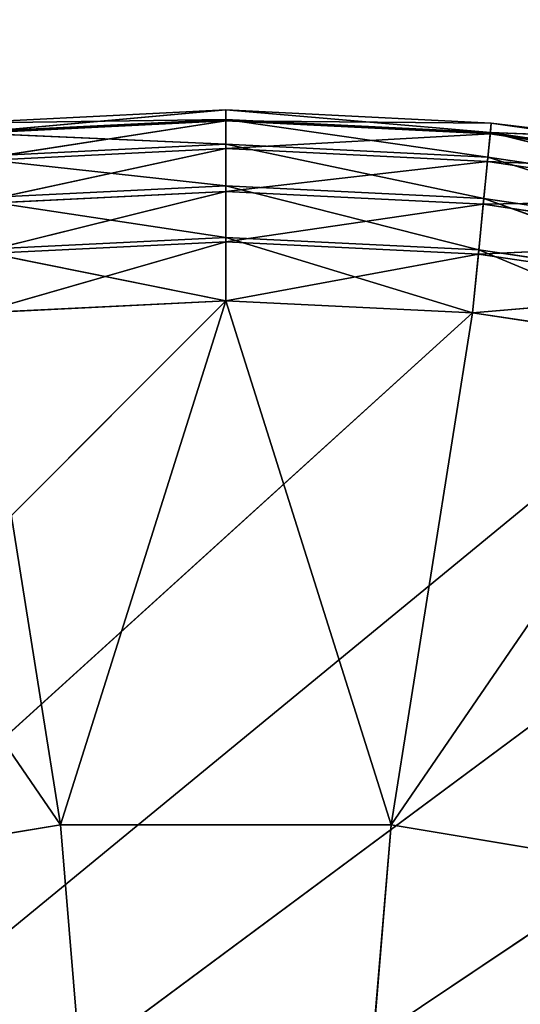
# Model space of a CAD drawing. Extents: x -629 to 424, y -11 to 55.
# Tile 292 of 656: x -255.06 to -253.75, y 32.26 to 34.84. Entities that reach past the tile are written whole.
import ezdxf

# ---------------------------------------------------------------- set-up
doc = ezdxf.new("R2010")
doc.units = 0
doc.header["$LTSCALE"] = 25.4
doc.layers.get('0').update_dxf_attribs({"color": 13, "linetype": 'CONTINUOUS'})

# ---------------------------------------------------------------- blocks, each defined once
blk = doc.blocks.new('IMBRIA-IV-9191-9192_STL_2')
at = {"color": 250}
for p, q in [((388.3397, 106.0524, 45.4967), (381.7347, 106.0524, 38.8917)), ((388.3397, 106.0524, 45.4967), (381.7347, 106.0524, 38.8917)), ((388.9871, 106.0524, 45.4649), (381.7347, 106.0524, 38.8917)), ((388.9871, 106.0524, 45.4649), (381.7347, 106.0524, 38.8917)), ((389.6282, 106.0524, 45.3698), (381.7347, 106.0524, 38.8917)), ((390.257, 106.0524, 45.2123), (381.7347, 106.0524, 38.8917)), ((389.6282, 106.0524, 45.3698), (381.7347, 106.0524, 38.8917)), ((390.257, 106.0524, 45.2123), (381.7347, 106.0524, 38.8917)), ((390.8673, 106.0524, 44.9939), (381.7347, 106.0524, 38.8917)), ((390.8673, 106.0524, 44.9939), (381.7347, 106.0524, 38.8917)), ((387.676, 106.024, 45.6303), (388.3397, 106.0524, 45.4967)), ((387.676, 106.024, 45.6303), (388.3397, 106.0524, 45.4967)), ((387.6923, 106.0524, 45.4649), (388.3397, 106.0524, 45.4967)), ((387.6923, 106.0524, 45.4649), (388.3397, 106.0524, 45.4967)), ((388.3397, 106.0524, 45.4967), (388.9871, 106.0524, 45.4649)), ((388.3397, 106.024, 45.6629), (388.3397, 106.0524, 45.4967)), ((388.3397, 106.0524, 45.4967), (388.9871, 106.0524, 45.4649)), ((388.3397, 106.024, 45.6629), (388.3397, 106.0524, 45.4967)), ((388.3397, 106.024, 45.6629), (388.9871, 106.0524, 45.4649)), ((388.3397, 106.024, 45.6629), (388.9871, 106.0524, 45.4649)), ((388.9871, 106.0524, 45.4649), (389.6282, 106.0524, 45.3698)), ((389.0034, 106.024, 45.6303), (388.9871, 106.0524, 45.4649)), ((388.9871, 106.0524, 45.4649), (389.6282, 106.0524, 45.3698)), ((389.0034, 106.024, 45.6303), (388.9871, 106.0524, 45.4649)), ((389.6282, 106.0524, 45.3698), (389.0034, 106.024, 45.6303)), ((389.6282, 106.0524, 45.3698), (389.0034, 106.024, 45.6303)), ((387.6627, 105.9513, 45.765), (388.3397, 106.024, 45.6629)), ((387.6627, 105.9513, 45.765), (388.3397, 106.024, 45.6629)), ((387.676, 106.024, 45.6303), (388.3397, 106.024, 45.6629)), ((387.676, 106.024, 45.6303), (388.3397, 106.024, 45.6629)), ((388.3397, 105.9513, 45.7983), (388.3397, 106.024, 45.6629)), ((388.3397, 106.024, 45.6629), (389.0034, 106.024, 45.6303)), ((388.3397, 106.024, 45.6629), (389.0034, 106.024, 45.6303)), ((388.3397, 105.9513, 45.7983), (388.3397, 106.024, 45.6629)), ((388.3397, 105.9513, 45.7983), (389.0034, 106.024, 45.6303)), ((388.3397, 105.9513, 45.7983), (389.0034, 106.024, 45.6303)), ((389.0166, 105.9513, 45.765), (389.0034, 106.024, 45.6303)), ((389.6607, 106.024, 45.5328), (389.0034, 106.024, 45.6303)), ((389.0166, 105.9513, 45.765), (389.0034, 106.024, 45.6303)), ((389.6607, 106.024, 45.5328), (389.0034, 106.024, 45.6303)), ((389.6607, 106.024, 45.5328), (389.0166, 105.9513, 45.765)), ((389.6607, 106.024, 45.5328), (389.0166, 105.9513, 45.765)), ((387.6521, 105.8386, 45.8729), (388.3397, 105.9513, 45.7983)), ((387.6521, 105.8386, 45.8729), (388.3397, 105.9513, 45.7983)), ((387.6627, 105.9513, 45.765), (388.3397, 105.9513, 45.7983)), ((387.6627, 105.9513, 45.765), (388.3397, 105.9513, 45.7983)), ((388.3397, 105.8386, 45.9067), (388.3397, 105.9513, 45.7983)), ((388.3397, 105.9513, 45.7983), (389.0166, 105.9513, 45.765)), ((388.3397, 105.9513, 45.7983), (389.0166, 105.9513, 45.765)), ((388.3397, 105.8386, 45.9067), (388.3397, 105.9513, 45.7983)), ((388.3397, 105.8386, 45.9067), (389.0166, 105.9513, 45.765)), ((388.3397, 105.8386, 45.9067), (389.0166, 105.9513, 45.765)), ((389.0273, 105.8386, 45.8729), (389.0166, 105.9513, 45.765)), ((389.6871, 105.9513, 45.6656), (389.0166, 105.9513, 45.765)), ((389.0273, 105.8386, 45.8729), (389.0166, 105.9513, 45.765)), ((389.6871, 105.9513, 45.6656), (389.0166, 105.9513, 45.765)), ((389.6871, 105.9513, 45.6656), (389.0273, 105.8386, 45.8729)), ((389.6871, 105.9513, 45.6656), (389.0273, 105.8386, 45.8729)), ((387.6457, 105.7073, 45.938), (388.3397, 105.8386, 45.9067)), ((387.6457, 105.7073, 45.938), (388.3397, 105.8386, 45.9067)), ((387.6521, 105.8386, 45.8729), (388.3397, 105.8386, 45.9067)), ((387.6521, 105.8386, 45.8729), (388.3397, 105.8386, 45.9067)), ((388.3397, 105.7073, 45.9721), (388.3397, 105.8386, 45.9067)), ((388.3397, 105.8386, 45.9067), (389.0273, 105.8386, 45.8729)), ((388.3397, 105.8386, 45.9067), (389.0273, 105.8386, 45.8729)), ((388.3397, 105.7073, 45.9721), (388.3397, 105.8386, 45.9067)), ((388.3397, 105.7073, 45.9721), (389.0273, 105.8386, 45.8729)), ((388.3397, 105.7073, 45.9721), (389.0273, 105.8386, 45.8729)), ((389.0337, 105.7073, 45.938), (389.0273, 105.8386, 45.8729)), ((389.7082, 105.8386, 45.7719), (389.0273, 105.8386, 45.8729)), ((389.0337, 105.7073, 45.938), (389.0273, 105.8386, 45.8729)), ((389.7082, 105.8386, 45.7719), (389.0273, 105.8386, 45.8729)), ((389.7082, 105.8386, 45.7719), (389.0337, 105.7073, 45.938)), ((389.7082, 105.8386, 45.7719), (389.0337, 105.7073, 45.938)), ((387.6432, 105.5524, 45.9625), (388.3397, 105.7073, 45.9721)), ((387.6432, 105.5524, 45.9625), (388.3397, 105.7073, 45.9721)), ((387.6457, 105.7073, 45.938), (388.3397, 105.7073, 45.9721)), ((387.6457, 105.7073, 45.938), (388.3397, 105.7073, 45.9721)), ((388.3397, 105.7073, 45.9721), (389.0337, 105.7073, 45.938)), ((388.3397, 105.5524, 45.9967), (388.3397, 105.7073, 45.9721)), ((388.3397, 105.5524, 45.9967), (388.3397, 105.7073, 45.9721)), ((388.3397, 105.5524, 45.9967), (389.0337, 105.7073, 45.938)), ((388.3397, 105.7073, 45.9721), (389.0337, 105.7073, 45.938)), ((388.3397, 105.5524, 45.9967), (389.0337, 105.7073, 45.938)), ((389.0361, 105.5524, 45.9625), (389.0337, 105.7073, 45.938)), ((389.0361, 105.5524, 45.9625), (389.0337, 105.7073, 45.938)), ((389.3508, 105.5524, 45.9244), (389.0337, 105.7073, 45.938)), ((389.721, 105.7073, 45.8361), (389.0337, 105.7073, 45.938)), ((389.3508, 105.5524, 45.9244), (389.0337, 105.7073, 45.938)), ((389.721, 105.7073, 45.8361), (389.0337, 105.7073, 45.938)), ((387.6432, 105.5524, 45.9625), (388.3397, 105.5524, 45.9967)), ((387.6432, 92.0524, 45.9625), (388.3397, 105.5524, 45.9967)), ((387.6432, 105.5524, 45.9625), (388.3397, 105.5524, 45.9967)), ((387.6432, 92.0524, 45.9625), (388.3397, 105.5524, 45.9967)), ((388.3397, 105.5524, 45.9967), (389.0361, 105.5524, 45.9625)), ((388.3397, 92.0524, 45.9967), (388.3397, 105.5524, 45.9967)), ((388.3397, 92.0524, 45.9967), (388.3397, 105.5524, 45.9967)), ((388.3397, 92.0524, 45.9967), (389.0361, 105.5524, 45.9625)), ((388.3397, 105.5524, 45.9967), (389.0361, 105.5524, 45.9625)), ((388.3397, 92.0524, 45.9967), (389.0361, 105.5524, 45.9625)), ((389.0361, 105.5524, 45.9625), (389.3508, 105.5524, 45.9244)), ((389.0361, 105.5524, 45.9625), (389.0361, 92.0524, 45.9625)), ((389.0361, 92.0524, 45.9625), (389.3508, 105.5524, 45.9244)), ((389.0361, 105.5524, 45.9625), (389.3508, 105.5524, 45.9244)), ((389.0361, 92.0524, 45.9625), (389.3508, 105.5524, 45.9244)), ((389.0361, 105.5524, 45.9625), (389.0361, 92.0524, 45.9625)), ((387.9061, 104.7524, 44.1238), (387.0509, 104.7524, 43.9811)), ((387.9061, 91.5524, 44.1238), (387.0509, 104.7524, 43.9811)), ((387.9061, 104.7524, 44.1238), (387.0509, 104.7524, 43.9811)), ((387.9061, 91.5524, 44.1238), (387.0509, 104.7524, 43.9811)), ((388.7732, 104.7524, 44.1238), (387.9061, 104.7524, 44.1238)), ((387.9061, 104.7524, 44.1238), (388.3397, 104.7524, 38.8917)), ((387.9061, 104.7524, 44.1238), (388.3397, 104.7524, 38.8917)), ((388.7732, 91.5524, 44.1238), (387.9061, 104.7524, 44.1238)), ((388.7732, 104.7524, 44.1238), (387.9061, 104.7524, 44.1238)), ((388.7732, 91.5524, 44.1238), (387.9061, 104.7524, 44.1238)), ((387.9061, 91.5524, 44.1238), (387.9061, 104.7524, 44.1238)), ((387.9061, 91.5524, 44.1238), (387.9061, 104.7524, 44.1238)), ((388.3397, 104.7524, 38.8917), (388.7732, 104.7524, 44.1238)), ((388.3397, 104.7524, 38.8917), (388.7732, 104.7524, 44.1238)), ((389.6285, 104.7524, 43.9811), (388.7732, 104.7524, 44.1238)), ((389.6285, 91.5524, 43.9811), (388.7732, 104.7524, 44.1238)), ((389.6285, 104.7524, 43.9811), (388.7732, 104.7524, 44.1238)), ((389.6285, 91.5524, 43.9811), (388.7732, 104.7524, 44.1238)), ((388.7732, 91.5524, 44.1238), (388.7732, 104.7524, 44.1238)), ((388.7732, 91.5524, 44.1238), (388.7732, 104.7524, 44.1238)), ((387.6432, 92.0524, 45.9625), (388.3397, 92.0524, 45.9967)), ((387.6432, 92.0524, 45.9625), (388.3397, 92.0524, 45.9967)), ((388.3397, 92.0524, 45.9967), (387.6461, 91.8862, 45.9342)), ((388.3397, 92.0524, 45.9967), (387.6461, 91.8862, 45.9342)), ((388.3397, 92.0524, 45.9967), (389.0361, 92.0524, 45.9625)), ((389.0361, 92.0524, 45.9625), (388.3397, 91.8862, 45.9683)), ((389.0361, 92.0524, 45.9625), (388.3397, 91.8862, 45.9683)), ((388.3397, 92.0524, 45.9967), (389.0361, 92.0524, 45.9625)), ((388.3397, 92.0524, 45.9967), (388.3397, 91.8862, 45.9683)), ((388.3397, 92.0524, 45.9967), (388.3397, 91.8862, 45.9683)), ((389.7258, 92.0524, 45.8602), (389.0333, 91.8862, 45.9342)), ((389.7258, 92.0524, 45.8602), (389.0333, 91.8862, 45.9342)), ((389.0361, 92.0524, 45.9625), (389.0333, 91.8862, 45.9342)), ((389.0361, 92.0524, 45.9625), (389.0333, 91.8862, 45.9342)), ((389.0361, 92.0524, 45.9625), (389.3508, 92.0524, 45.9244)), ((389.0361, 92.0524, 45.9625), (389.7258, 92.0524, 45.8602)), ((387.6461, 91.8862, 45.9342), (388.3397, 91.8862, 45.9683)), ((387.6461, 91.8862, 45.9342), (388.3397, 91.8862, 45.9683)), ((388.3397, 91.8862, 45.9683), (387.6532, 91.7509, 45.8618)), ((388.3397, 91.8862, 45.9683), (387.6532, 91.7509, 45.8618)), ((388.3397, 91.8862, 45.9683), (389.0333, 91.8862, 45.9342)), ((389.0333, 91.8862, 45.9342), (388.3397, 91.7509, 45.8955)), ((389.0333, 91.8862, 45.9342), (388.3397, 91.7509, 45.8955)), ((388.3397, 91.8862, 45.9683), (389.0333, 91.8862, 45.9342)), ((388.3397, 91.8862, 45.9683), (388.3397, 91.7509, 45.8955)), ((388.3397, 91.8862, 45.9683), (388.3397, 91.7509, 45.8955)), ((389.7202, 91.8862, 45.8323), (389.0262, 91.7509, 45.8618)), ((389.7202, 91.8862, 45.8323), (389.0262, 91.7509, 45.8618)), ((389.0333, 91.8862, 45.9342), (389.0262, 91.7509, 45.8618)), ((389.0333, 91.8862, 45.9342), (389.0262, 91.7509, 45.8618)), ((389.0333, 91.8862, 45.9342), (389.7202, 91.8862, 45.8323)), ((389.0333, 91.8862, 45.9342), (389.7202, 91.8862, 45.8323)), ((387.6532, 91.7509, 45.8618), (388.3397, 91.7509, 45.8955)), ((387.6532, 91.7509, 45.8618), (388.3397, 91.7509, 45.8955)), ((388.3397, 91.7509, 45.8955), (387.6642, 91.6424, 45.7497)), ((388.3397, 91.7509, 45.8955), (387.6642, 91.6424, 45.7497)), ((388.3397, 91.7509, 45.8955), (389.0262, 91.7509, 45.8618)), ((389.0262, 91.7509, 45.8618), (388.3397, 91.6424, 45.7829)), ((389.0262, 91.7509, 45.8618), (388.3397, 91.6424, 45.7829)), ((388.3397, 91.7509, 45.8955), (389.0262, 91.7509, 45.8618)), ((388.3397, 91.7509, 45.8955), (388.3397, 91.6424, 45.7829)), ((388.3397, 91.7509, 45.8955), (388.3397, 91.6424, 45.7829)), ((389.7061, 91.7509, 45.761), (389.0151, 91.6424, 45.7497)), ((389.7061, 91.7509, 45.761), (389.0151, 91.6424, 45.7497)), ((389.0262, 91.7509, 45.8618), (389.0151, 91.6424, 45.7497)), ((389.0262, 91.7509, 45.8618), (389.0151, 91.6424, 45.7497)), ((389.0262, 91.7509, 45.8618), (389.7061, 91.7509, 45.761)), ((389.0262, 91.7509, 45.8618), (389.7061, 91.7509, 45.761)), ((387.6642, 91.6424, 45.7497), (388.3397, 91.6424, 45.7829)), ((387.6642, 91.6424, 45.7497), (388.3397, 91.6424, 45.7829)), ((388.3397, 91.6424, 45.7829), (387.6771, 91.577, 45.619)), ((388.3397, 91.6424, 45.7829), (387.6771, 91.577, 45.619)), ((388.3397, 91.6424, 45.7829), (389.0151, 91.6424, 45.7497)), ((389.0151, 91.6424, 45.7497), (388.3397, 91.577, 45.6516)), ((389.0151, 91.6424, 45.7497), (388.3397, 91.577, 45.6516)), ((388.3397, 91.6424, 45.7829), (389.0151, 91.6424, 45.7497)), ((388.3397, 91.6424, 45.7829), (388.3397, 91.577, 45.6516)), ((388.3397, 91.6424, 45.7829), (388.3397, 91.577, 45.6516)), ((389.6841, 91.6424, 45.6505), (389.0023, 91.577, 45.619)), ((389.6841, 91.6424, 45.6505), (389.0023, 91.577, 45.619)), ((389.0151, 91.6424, 45.7497), (389.0023, 91.577, 45.619)), ((389.0151, 91.6424, 45.7497), (389.0023, 91.577, 45.619)), ((389.0151, 91.6424, 45.7497), (389.6841, 91.6424, 45.6505)), ((389.0151, 91.6424, 45.7497), (389.6841, 91.6424, 45.6505)), ((387.6771, 91.577, 45.619), (388.3397, 91.577, 45.6516)), ((387.6771, 91.577, 45.619), (388.3397, 91.577, 45.6516)), ((388.3397, 91.577, 45.6516), (387.6923, 91.5524, 45.4649)), ((388.3397, 91.577, 45.6516), (387.6923, 91.5524, 45.4649)), ((388.3397, 91.577, 45.6516), (389.0023, 91.577, 45.619)), ((389.0023, 91.577, 45.619), (388.3397, 91.5524, 45.4967)), ((389.0023, 91.577, 45.619), (388.3397, 91.5524, 45.4967)), ((388.3397, 91.577, 45.6516), (389.0023, 91.577, 45.619)), ((388.3397, 91.577, 45.6516), (388.3397, 91.5524, 45.4967)), ((388.3397, 91.577, 45.6516), (388.3397, 91.5524, 45.4967)), ((389.6584, 91.577, 45.5217), (388.9871, 91.5524, 45.4649)), ((389.6584, 91.577, 45.5217), (388.9871, 91.5524, 45.4649)), ((389.0023, 91.577, 45.619), (388.9871, 91.5524, 45.4649)), ((389.0023, 91.577, 45.619), (388.9871, 91.5524, 45.4649)), ((389.0023, 91.577, 45.619), (389.6584, 91.577, 45.5217)), ((389.0023, 91.577, 45.619), (389.6584, 91.577, 45.5217)), ((387.0509, 91.5524, 43.9811), (387.9061, 91.5524, 44.1238)), ((387.0509, 91.5524, 43.9811), (387.9061, 91.5524, 44.1238)), ((387.9061, 91.5524, 44.1238), (387.0511, 91.5524, 45.3698)), ((387.9061, 91.5524, 44.1238), (387.0511, 91.5524, 45.3698)), ((387.6923, 91.5524, 45.4649), (388.3397, 91.5524, 45.4967)), ((387.6923, 91.5524, 45.4649), (388.3397, 91.5524, 45.4967)), ((387.6923, 91.5524, 45.4649), (387.9061, 91.5524, 44.1238)), ((387.6923, 91.5524, 45.4649), (387.9061, 91.5524, 44.1238)), ((388.3397, 91.5524, 45.4967), (387.9061, 91.5524, 44.1238)), ((387.9061, 91.5524, 44.1238), (388.7732, 91.5524, 44.1238)), ((388.3397, 91.5524, 45.4967), (387.9061, 91.5524, 44.1238)), ((387.9061, 91.5524, 44.1238), (388.7732, 91.5524, 44.1238)), ((388.3397, 91.5524, 45.4967), (388.9871, 91.5524, 45.4649)), ((388.7732, 91.5524, 44.1238), (388.3397, 91.5524, 45.4967)), ((388.3397, 91.5524, 45.4967), (388.9871, 91.5524, 45.4649)), ((388.7732, 91.5524, 44.1238), (388.3397, 91.5524, 45.4967)), ((389.6282, 91.5524, 45.3698), (388.7732, 91.5524, 44.1238)), ((388.7732, 91.5524, 44.1238), (389.6285, 91.5524, 43.9811)), ((389.6282, 91.5524, 45.3698), (388.7732, 91.5524, 44.1238)), ((388.9871, 91.5524, 45.4649), (388.7732, 91.5524, 44.1238)), ((388.9871, 91.5524, 45.4649), (388.7732, 91.5524, 44.1238)), ((388.7732, 91.5524, 44.1238), (389.6285, 91.5524, 43.9811)), ((388.9871, 91.5524, 45.4649), (389.6282, 91.5524, 45.3698)), ((388.9871, 91.5524, 45.4649), (389.6282, 91.5524, 45.3698))]:
    blk.add_line(p, q, dxfattribs=at)
mesh = blk.add_polyface(dxfattribs=at)
corners = [(388.3397, 106.0524, 45.4967), (381.7347, 106.0524, 38.8917), (387.6923, 106.0524, 45.4649)]
mesh.append_faces([[corners[k] for k in face] for face in [(0, 1, 2)]], dxfattribs={"color": 250})
mesh = blk.add_polyface(dxfattribs=at)
corners = [(388.3397, 106.0524, 45.4967), (388.9871, 106.0524, 45.4649), (381.7347, 106.0524, 38.8917)]
mesh.append_faces([[corners[k] for k in face] for face in [(0, 1, 2)]], dxfattribs={"color": 250})
mesh = blk.add_polyface(dxfattribs=at)
corners = [(388.9871, 106.0524, 45.4649), (389.6282, 106.0524, 45.3698), (381.7347, 106.0524, 38.8917)]
mesh.append_faces([[corners[k] for k in face] for face in [(0, 1, 2)]], dxfattribs={"color": 250})
mesh = blk.add_polyface(dxfattribs=at)
corners = [(389.6282, 106.0524, 45.3698), (390.257, 106.0524, 45.2123), (381.7347, 106.0524, 38.8917)]
mesh.append_faces([[corners[k] for k in face] for face in [(0, 1, 2)]], dxfattribs={"color": 250})
mesh = blk.add_polyface(dxfattribs=at)
corners = [(390.257, 106.0524, 45.2123), (390.8673, 106.0524, 44.9939), (381.7347, 106.0524, 38.8917)]
mesh.append_faces([[corners[k] for k in face] for face in [(0, 1, 2)]], dxfattribs={"color": 250})
mesh = blk.add_polyface(dxfattribs=at)
corners = [(390.8673, 106.0524, 44.9939), (391.4532, 106.0524, 44.7168), (381.7347, 106.0524, 38.8917)]
mesh.append_faces([[corners[k] for k in face] for face in [(0, 1, 2)]], dxfattribs={"color": 250})
mesh = blk.add_polyface(dxfattribs=at)
corners = [(391.4532, 106.0524, 44.7168), (392.0092, 106.0524, 44.3836), (381.7347, 106.0524, 38.8917)]
mesh.append_faces([[corners[k] for k in face] for face in [(0, 1, 2)]], dxfattribs={"color": 250})
mesh = blk.add_polyface(dxfattribs=at)
corners = [(392.0092, 106.0524, 44.3836), (392.5298, 106.0524, 43.9974), (381.7347, 106.0524, 38.8917)]
mesh.append_faces([[corners[k] for k in face] for face in [(0, 1, 2)]], dxfattribs={"color": 250})
mesh = blk.add_polyface(dxfattribs=at)
corners = [(392.5298, 106.0524, 43.9974), (393.0101, 106.0524, 43.5621), (381.7347, 106.0524, 38.8917)]
mesh.append_faces([[corners[k] for k in face] for face in [(0, 1, 2)]], dxfattribs={"color": 250})
mesh = blk.add_polyface(dxfattribs=at)
corners = [(387.676, 106.024, 45.6303), (388.3397, 106.0524, 45.4967), (387.6923, 106.0524, 45.4649)]
mesh.append_faces([[corners[k] for k in face] for face in [(0, 1, 2)]], dxfattribs={"color": 250})
mesh = blk.add_polyface(dxfattribs=at)
corners = [(388.3397, 106.024, 45.6629), (388.3397, 106.0524, 45.4967), (387.676, 106.024, 45.6303)]
mesh.append_faces([[corners[k] for k in face] for face in [(0, 1, 2)]], dxfattribs={"color": 250})
mesh = blk.add_polyface(dxfattribs=at)
corners = [(388.3397, 106.024, 45.6629), (388.9871, 106.0524, 45.4649), (388.3397, 106.0524, 45.4967)]
mesh.append_faces([[corners[k] for k in face] for face in [(0, 1, 2)]], dxfattribs={"color": 250})
mesh = blk.add_polyface(dxfattribs=at)
corners = [(388.3397, 106.024, 45.6629), (389.0034, 106.024, 45.6303), (388.9871, 106.0524, 45.4649)]
mesh.append_faces([[corners[k] for k in face] for face in [(0, 1, 2)]], dxfattribs={"color": 250})
mesh = blk.add_polyface(dxfattribs=at)
corners = [(389.0034, 106.024, 45.6303), (389.6282, 106.0524, 45.3698), (388.9871, 106.0524, 45.4649)]
mesh.append_faces([[corners[k] for k in face] for face in [(0, 1, 2)]], dxfattribs={"color": 250})
mesh = blk.add_polyface(dxfattribs=at)
corners = [(389.0034, 106.024, 45.6303), (389.6607, 106.024, 45.5328), (389.6282, 106.0524, 45.3698)]
mesh.append_faces([[corners[k] for k in face] for face in [(0, 1, 2)]], dxfattribs={"color": 250})
mesh = blk.add_polyface(dxfattribs=at)
corners = [(387.6627, 105.9513, 45.765), (388.3397, 106.024, 45.6629), (387.676, 106.024, 45.6303)]
mesh.append_faces([[corners[k] for k in face] for face in [(0, 1, 2)]], dxfattribs={"color": 250})
mesh = blk.add_polyface(dxfattribs=at)
corners = [(388.3397, 105.9513, 45.7983), (388.3397, 106.024, 45.6629), (387.6627, 105.9513, 45.765)]
mesh.append_faces([[corners[k] for k in face] for face in [(0, 1, 2)]], dxfattribs={"color": 250})
mesh = blk.add_polyface(dxfattribs=at)
corners = [(388.3397, 105.9513, 45.7983), (389.0034, 106.024, 45.6303), (388.3397, 106.024, 45.6629)]
mesh.append_faces([[corners[k] for k in face] for face in [(0, 1, 2)]], dxfattribs={"color": 250})
mesh = blk.add_polyface(dxfattribs=at)
corners = [(388.3397, 105.9513, 45.7983), (389.0166, 105.9513, 45.765), (389.0034, 106.024, 45.6303)]
mesh.append_faces([[corners[k] for k in face] for face in [(0, 1, 2)]], dxfattribs={"color": 250})
mesh = blk.add_polyface(dxfattribs=at)
corners = [(389.0166, 105.9513, 45.765), (389.6607, 106.024, 45.5328), (389.0034, 106.024, 45.6303)]
mesh.append_faces([[corners[k] for k in face] for face in [(0, 1, 2)]], dxfattribs={"color": 250})
mesh = blk.add_polyface(dxfattribs=at)
corners = [(389.0166, 105.9513, 45.765), (389.6871, 105.9513, 45.6656), (389.6607, 106.024, 45.5328)]
mesh.append_faces([[corners[k] for k in face] for face in [(0, 1, 2)]], dxfattribs={"color": 250})
mesh = blk.add_polyface(dxfattribs=at)
corners = [(388.3397, 105.9513, 45.7983), (387.6627, 105.9513, 45.765), (387.6521, 105.8386, 45.8729)]
mesh.append_faces([[corners[k] for k in face] for face in [(0, 1, 2)]], dxfattribs={"color": 250})
mesh = blk.add_polyface(dxfattribs=at)
corners = [(388.3397, 105.9513, 45.7983), (387.6521, 105.8386, 45.8729), (388.3397, 105.8386, 45.9067)]
mesh.append_faces([[corners[k] for k in face] for face in [(0, 1, 2)]], dxfattribs={"color": 250})
mesh = blk.add_polyface(dxfattribs=at)
corners = [(389.0166, 105.9513, 45.765), (388.3397, 105.9513, 45.7983), (388.3397, 105.8386, 45.9067)]
mesh.append_faces([[corners[k] for k in face] for face in [(0, 1, 2)]], dxfattribs={"color": 250})
mesh = blk.add_polyface(dxfattribs=at)
corners = [(389.0273, 105.8386, 45.8729), (389.0166, 105.9513, 45.765), (388.3397, 105.8386, 45.9067)]
mesh.append_faces([[corners[k] for k in face] for face in [(0, 1, 2)]], dxfattribs={"color": 250})
mesh = blk.add_polyface(dxfattribs=at)
corners = [(389.6871, 105.9513, 45.6656), (389.0166, 105.9513, 45.765), (389.0273, 105.8386, 45.8729)]
mesh.append_faces([[corners[k] for k in face] for face in [(0, 1, 2)]], dxfattribs={"color": 250})
mesh = blk.add_polyface(dxfattribs=at)
corners = [(389.7082, 105.8386, 45.7719), (389.6871, 105.9513, 45.6656), (389.0273, 105.8386, 45.8729)]
mesh.append_faces([[corners[k] for k in face] for face in [(0, 1, 2)]], dxfattribs={"color": 250})
mesh = blk.add_polyface(dxfattribs=at)
corners = [(388.3397, 105.8386, 45.9067), (387.6521, 105.8386, 45.8729), (387.6457, 105.7073, 45.938)]
mesh.append_faces([[corners[k] for k in face] for face in [(0, 1, 2)]], dxfattribs={"color": 250})
mesh = blk.add_polyface(dxfattribs=at)
corners = [(388.3397, 105.8386, 45.9067), (387.6457, 105.7073, 45.938), (388.3397, 105.7073, 45.9721)]
mesh.append_faces([[corners[k] for k in face] for face in [(0, 1, 2)]], dxfattribs={"color": 250})
mesh = blk.add_polyface(dxfattribs=at)
corners = [(389.0273, 105.8386, 45.8729), (388.3397, 105.8386, 45.9067), (388.3397, 105.7073, 45.9721)]
mesh.append_faces([[corners[k] for k in face] for face in [(0, 1, 2)]], dxfattribs={"color": 250})
mesh = blk.add_polyface(dxfattribs=at)
corners = [(389.0337, 105.7073, 45.938), (389.0273, 105.8386, 45.8729), (388.3397, 105.7073, 45.9721)]
mesh.append_faces([[corners[k] for k in face] for face in [(0, 1, 2)]], dxfattribs={"color": 250})
mesh = blk.add_polyface(dxfattribs=at)
corners = [(389.7082, 105.8386, 45.7719), (389.0273, 105.8386, 45.8729), (389.0337, 105.7073, 45.938)]
mesh.append_faces([[corners[k] for k in face] for face in [(0, 1, 2)]], dxfattribs={"color": 250})
mesh = blk.add_polyface(dxfattribs=at)
corners = [(389.721, 105.7073, 45.8361), (389.7082, 105.8386, 45.7719), (389.0337, 105.7073, 45.938)]
mesh.append_faces([[corners[k] for k in face] for face in [(0, 1, 2)]], dxfattribs={"color": 250})
mesh = blk.add_polyface(dxfattribs=at)
corners = [(388.3397, 105.7073, 45.9721), (387.6457, 105.7073, 45.938), (387.6432, 105.5524, 45.9625)]
mesh.append_faces([[corners[k] for k in face] for face in [(0, 1, 2)]], dxfattribs={"color": 250})
mesh = blk.add_polyface(dxfattribs=at)
corners = [(388.3397, 105.7073, 45.9721), (387.6432, 105.5524, 45.9625), (388.3397, 105.5524, 45.9967)]
mesh.append_faces([[corners[k] for k in face] for face in [(0, 1, 2)]], dxfattribs={"color": 250})
mesh = blk.add_polyface(dxfattribs=at)
corners = [(389.0337, 105.7073, 45.938), (388.3397, 105.7073, 45.9721), (388.3397, 105.5524, 45.9967)]
mesh.append_faces([[corners[k] for k in face] for face in [(0, 1, 2)]], dxfattribs={"color": 250})
mesh = blk.add_polyface(dxfattribs=at)
corners = [(389.0361, 105.5524, 45.9625), (389.0337, 105.7073, 45.938), (388.3397, 105.5524, 45.9967)]
mesh.append_faces([[corners[k] for k in face] for face in [(0, 1, 2)]], dxfattribs={"color": 250})
mesh = blk.add_polyface(dxfattribs=at)
corners = [(389.3508, 105.5524, 45.9244), (389.0337, 105.7073, 45.938), (389.0361, 105.5524, 45.9625)]
mesh.append_faces([[corners[k] for k in face] for face in [(0, 1, 2)]], dxfattribs={"color": 250})
mesh = blk.add_polyface(dxfattribs=at)
corners = [(389.721, 105.7073, 45.8361), (389.0337, 105.7073, 45.938), (389.3508, 105.5524, 45.9244)]
mesh.append_faces([[corners[k] for k in face] for face in [(0, 1, 2)]], dxfattribs={"color": 250})
mesh = blk.add_polyface(dxfattribs=at)
corners = [(388.3397, 105.5524, 45.9967), (387.6432, 105.5524, 45.9625), (387.6432, 92.0524, 45.9625)]
mesh.append_faces([[corners[k] for k in face] for face in [(0, 1, 2)]], dxfattribs={"color": 250})
mesh = blk.add_polyface(dxfattribs=at)
corners = [(388.3397, 105.5524, 45.9967), (387.6432, 92.0524, 45.9625), (388.3397, 92.0524, 45.9967)]
mesh.append_faces([[corners[k] for k in face] for face in [(0, 1, 2)]], dxfattribs={"color": 250})
mesh = blk.add_polyface(dxfattribs=at)
corners = [(389.0361, 105.5524, 45.9625), (388.3397, 105.5524, 45.9967), (388.3397, 92.0524, 45.9967)]
mesh.append_faces([[corners[k] for k in face] for face in [(0, 1, 2)]], dxfattribs={"color": 250})
mesh = blk.add_polyface(dxfattribs=at)
corners = [(389.0361, 105.5524, 45.9625), (388.3397, 92.0524, 45.9967), (389.0361, 92.0524, 45.9625)]
mesh.append_faces([[corners[k] for k in face] for face in [(0, 1, 2)]], dxfattribs={"color": 250})
mesh = blk.add_polyface(dxfattribs=at)
corners = [(389.3508, 105.5524, 45.9244), (389.0361, 105.5524, 45.9625), (389.0361, 92.0524, 45.9625)]
mesh.append_faces([[corners[k] for k in face] for face in [(0, 1, 2)]], dxfattribs={"color": 250})
mesh = blk.add_polyface(dxfattribs=at)
corners = [(389.3508, 105.5524, 45.9244), (389.0361, 92.0524, 45.9625), (389.3508, 92.0524, 45.9244)]
mesh.append_faces([[corners[k] for k in face] for face in [(0, 1, 2)]], dxfattribs={"color": 250})
mesh = blk.add_polyface(dxfattribs=at)
corners = [(386.2308, 104.7524, 43.6995), (385.4682, 104.7524, 43.2868), (388.3397, 104.7524, 38.8917)]
mesh.append_faces([[corners[k] for k in face] for face in [(0, 1, 2)]], dxfattribs={"color": 250})
mesh = blk.add_polyface(dxfattribs=at)
corners = [(387.0509, 104.7524, 43.9811), (386.2308, 104.7524, 43.6995), (388.3397, 104.7524, 38.8917)]
mesh.append_faces([[corners[k] for k in face] for face in [(0, 1, 2)]], dxfattribs={"color": 250})
mesh = blk.add_polyface(dxfattribs=at)
corners = [(387.9061, 104.7524, 44.1238), (387.0509, 104.7524, 43.9811), (388.3397, 104.7524, 38.8917)]
mesh.append_faces([[corners[k] for k in face] for face in [(0, 1, 2)]], dxfattribs={"color": 250})
mesh = blk.add_polyface(dxfattribs=at)
corners = [(387.9061, 91.5524, 44.1238), (387.0509, 104.7524, 43.9811), (387.9061, 104.7524, 44.1238)]
mesh.append_faces([[corners[k] for k in face] for face in [(0, 1, 2)]], dxfattribs={"color": 250})
mesh = blk.add_polyface(dxfattribs=at)
corners = [(387.9061, 91.5524, 44.1238), (387.0509, 91.5524, 43.9811), (387.0509, 104.7524, 43.9811)]
mesh.append_faces([[corners[k] for k in face] for face in [(0, 1, 2)]], dxfattribs={"color": 250})
mesh = blk.add_polyface(dxfattribs=at)
corners = [(387.9061, 104.7524, 44.1238), (388.3397, 104.7524, 38.8917), (388.7732, 104.7524, 44.1238)]
mesh.append_faces([[corners[k] for k in face] for face in [(0, 1, 2)]], dxfattribs={"color": 250})
mesh = blk.add_polyface(dxfattribs=at)
corners = [(388.7732, 91.5524, 44.1238), (387.9061, 104.7524, 44.1238), (388.7732, 104.7524, 44.1238)]
mesh.append_faces([[corners[k] for k in face] for face in [(0, 1, 2)]], dxfattribs={"color": 250})
mesh = blk.add_polyface(dxfattribs=at)
corners = [(388.7732, 91.5524, 44.1238), (387.9061, 91.5524, 44.1238), (387.9061, 104.7524, 44.1238)]
mesh.append_faces([[corners[k] for k in face] for face in [(0, 1, 2)]], dxfattribs={"color": 250})
mesh = blk.add_polyface(dxfattribs=at)
corners = [(390.4486, 104.7524, 43.6995), (388.3397, 104.7524, 38.8917), (391.2112, 104.7524, 43.2868)]
mesh.append_faces([[corners[k] for k in face] for face in [(0, 1, 2)]], dxfattribs={"color": 250})
mesh = blk.add_polyface(dxfattribs=at)
corners = [(389.6285, 104.7524, 43.9811), (388.3397, 104.7524, 38.8917), (390.4486, 104.7524, 43.6995)]
mesh.append_faces([[corners[k] for k in face] for face in [(0, 1, 2)]], dxfattribs={"color": 250})
mesh = blk.add_polyface(dxfattribs=at)
corners = [(388.7732, 104.7524, 44.1238), (388.3397, 104.7524, 38.8917), (389.6285, 104.7524, 43.9811)]
mesh.append_faces([[corners[k] for k in face] for face in [(0, 1, 2)]], dxfattribs={"color": 250})
mesh = blk.add_polyface(dxfattribs=at)
corners = [(389.6285, 91.5524, 43.9811), (388.7732, 104.7524, 44.1238), (389.6285, 104.7524, 43.9811)]
mesh.append_faces([[corners[k] for k in face] for face in [(0, 1, 2)]], dxfattribs={"color": 250})
mesh = blk.add_polyface(dxfattribs=at)
corners = [(389.6285, 91.5524, 43.9811), (388.7732, 91.5524, 44.1238), (388.7732, 104.7524, 44.1238)]
mesh.append_faces([[corners[k] for k in face] for face in [(0, 1, 2)]], dxfattribs={"color": 250})
mesh = blk.add_polyface(dxfattribs=at)
corners = [(388.3397, 92.0524, 45.9967), (387.6432, 92.0524, 45.9625), (387.6461, 91.8862, 45.9342)]
mesh.append_faces([[corners[k] for k in face] for face in [(0, 1, 2)]], dxfattribs={"color": 250})
mesh = blk.add_polyface(dxfattribs=at)
corners = [(388.3397, 92.0524, 45.9967), (387.6461, 91.8862, 45.9342), (388.3397, 91.8862, 45.9683)]
mesh.append_faces([[corners[k] for k in face] for face in [(0, 1, 2)]], dxfattribs={"color": 250})
mesh = blk.add_polyface(dxfattribs=at)
corners = [(389.0361, 92.0524, 45.9625), (388.3397, 91.8862, 45.9683), (389.0333, 91.8862, 45.9342)]
mesh.append_faces([[corners[k] for k in face] for face in [(0, 1, 2)]], dxfattribs={"color": 250})
mesh = blk.add_polyface(dxfattribs=at)
corners = [(389.0361, 92.0524, 45.9625), (388.3397, 92.0524, 45.9967), (388.3397, 91.8862, 45.9683)]
mesh.append_faces([[corners[k] for k in face] for face in [(0, 1, 2)]], dxfattribs={"color": 250})
mesh = blk.add_polyface(dxfattribs=at)
corners = [(389.7258, 92.0524, 45.8602), (389.0333, 91.8862, 45.9342), (389.7202, 91.8862, 45.8323)]
mesh.append_faces([[corners[k] for k in face] for face in [(0, 1, 2)]], dxfattribs={"color": 250})
mesh = blk.add_polyface(dxfattribs=at)
corners = [(389.7258, 92.0524, 45.8602), (389.0361, 92.0524, 45.9625), (389.0333, 91.8862, 45.9342)]
mesh.append_faces([[corners[k] for k in face] for face in [(0, 1, 2)]], dxfattribs={"color": 250})
mesh = blk.add_polyface(dxfattribs=at)
corners = [(388.3397, 91.8862, 45.9683), (387.6461, 91.8862, 45.9342), (387.6532, 91.7509, 45.8618)]
mesh.append_faces([[corners[k] for k in face] for face in [(0, 1, 2)]], dxfattribs={"color": 250})
mesh = blk.add_polyface(dxfattribs=at)
corners = [(388.3397, 91.8862, 45.9683), (387.6532, 91.7509, 45.8618), (388.3397, 91.7509, 45.8955)]
mesh.append_faces([[corners[k] for k in face] for face in [(0, 1, 2)]], dxfattribs={"color": 250})
mesh = blk.add_polyface(dxfattribs=at)
corners = [(389.0333, 91.8862, 45.9342), (388.3397, 91.7509, 45.8955), (389.0262, 91.7509, 45.8618)]
mesh.append_faces([[corners[k] for k in face] for face in [(0, 1, 2)]], dxfattribs={"color": 250})
mesh = blk.add_polyface(dxfattribs=at)
corners = [(389.0333, 91.8862, 45.9342), (388.3397, 91.8862, 45.9683), (388.3397, 91.7509, 45.8955)]
mesh.append_faces([[corners[k] for k in face] for face in [(0, 1, 2)]], dxfattribs={"color": 250})
mesh = blk.add_polyface(dxfattribs=at)
corners = [(389.7202, 91.8862, 45.8323), (389.0262, 91.7509, 45.8618), (389.7061, 91.7509, 45.761)]
mesh.append_faces([[corners[k] for k in face] for face in [(0, 1, 2)]], dxfattribs={"color": 250})
mesh = blk.add_polyface(dxfattribs=at)
corners = [(389.7202, 91.8862, 45.8323), (389.0333, 91.8862, 45.9342), (389.0262, 91.7509, 45.8618)]
mesh.append_faces([[corners[k] for k in face] for face in [(0, 1, 2)]], dxfattribs={"color": 250})
mesh = blk.add_polyface(dxfattribs=at)
corners = [(388.3397, 91.7509, 45.8955), (387.6532, 91.7509, 45.8618), (387.6642, 91.6424, 45.7497)]
mesh.append_faces([[corners[k] for k in face] for face in [(0, 1, 2)]], dxfattribs={"color": 250})
mesh = blk.add_polyface(dxfattribs=at)
corners = [(388.3397, 91.7509, 45.8955), (387.6642, 91.6424, 45.7497), (388.3397, 91.6424, 45.7829)]
mesh.append_faces([[corners[k] for k in face] for face in [(0, 1, 2)]], dxfattribs={"color": 250})
mesh = blk.add_polyface(dxfattribs=at)
corners = [(389.0262, 91.7509, 45.8618), (388.3397, 91.6424, 45.7829), (389.0151, 91.6424, 45.7497)]
mesh.append_faces([[corners[k] for k in face] for face in [(0, 1, 2)]], dxfattribs={"color": 250})
mesh = blk.add_polyface(dxfattribs=at)
corners = [(388.3397, 91.7509, 45.8955), (388.3397, 91.6424, 45.7829), (389.0262, 91.7509, 45.8618)]
mesh.append_faces([[corners[k] for k in face] for face in [(0, 1, 2)]], dxfattribs={"color": 250})
mesh = blk.add_polyface(dxfattribs=at)
corners = [(389.7061, 91.7509, 45.761), (389.0151, 91.6424, 45.7497), (389.6841, 91.6424, 45.6505)]
mesh.append_faces([[corners[k] for k in face] for face in [(0, 1, 2)]], dxfattribs={"color": 250})
mesh = blk.add_polyface(dxfattribs=at)
corners = [(389.0262, 91.7509, 45.8618), (389.0151, 91.6424, 45.7497), (389.7061, 91.7509, 45.761)]
mesh.append_faces([[corners[k] for k in face] for face in [(0, 1, 2)]], dxfattribs={"color": 250})
mesh = blk.add_polyface(dxfattribs=at)
corners = [(418.3907, 91.6565, 53.464), (388.42, 91.6565, 42.8807), (358.3909, 91.6565, 53.2974)]
mesh.append_faces([[corners[k] for k in face] for face in [(0, 1, 2)]], dxfattribs={"color": 250})
mesh = blk.add_polyface(dxfattribs=at)
corners = [(358.3909, 91.6565, 53.2974), (388.42, 91.6565, 42.8807), (385.9219, 91.6565, 42.2039)]
mesh.append_faces([[corners[k] for k in face] for face in [(0, 1, 2)]], dxfattribs={"color": 250})
mesh = blk.add_polyface(dxfattribs=at)
corners = [(388.3397, 91.6424, 45.7829), (387.6642, 91.6424, 45.7497), (387.6771, 91.577, 45.619)]
mesh.append_faces([[corners[k] for k in face] for face in [(0, 1, 2)]], dxfattribs={"color": 250})
mesh = blk.add_polyface(dxfattribs=at)
corners = [(388.3397, 91.6424, 45.7829), (387.6771, 91.577, 45.619), (388.3397, 91.577, 45.6516)]
mesh.append_faces([[corners[k] for k in face] for face in [(0, 1, 2)]], dxfattribs={"color": 250})
mesh = blk.add_polyface(dxfattribs=at)
corners = [(389.0151, 91.6424, 45.7497), (388.3397, 91.577, 45.6516), (389.0023, 91.577, 45.619)]
mesh.append_faces([[corners[k] for k in face] for face in [(0, 1, 2)]], dxfattribs={"color": 250})
mesh = blk.add_polyface(dxfattribs=at)
corners = [(388.3397, 91.6424, 45.7829), (388.3397, 91.577, 45.6516), (389.0151, 91.6424, 45.7497)]
mesh.append_faces([[corners[k] for k in face] for face in [(0, 1, 2)]], dxfattribs={"color": 250})
mesh = blk.add_polyface(dxfattribs=at)
corners = [(418.3907, 91.6565, 53.464), (390.9218, 91.6565, 42.2178), (388.42, 91.6565, 42.8807)]
mesh.append_faces([[corners[k] for k in face] for face in [(0, 1, 2)]], dxfattribs={"color": 250})
mesh = blk.add_polyface(dxfattribs=at)
corners = [(389.6841, 91.6424, 45.6505), (389.0023, 91.577, 45.619), (389.6584, 91.577, 45.5217)]
mesh.append_faces([[corners[k] for k in face] for face in [(0, 1, 2)]], dxfattribs={"color": 250})
mesh = blk.add_polyface(dxfattribs=at)
corners = [(389.0151, 91.6424, 45.7497), (389.0023, 91.577, 45.619), (389.6841, 91.6424, 45.6505)]
mesh.append_faces([[corners[k] for k in face] for face in [(0, 1, 2)]], dxfattribs={"color": 250})
mesh = blk.add_polyface(dxfattribs=at)
corners = [(388.3397, 91.577, 45.6516), (387.6771, 91.577, 45.619), (387.6923, 91.5524, 45.4649)]
mesh.append_faces([[corners[k] for k in face] for face in [(0, 1, 2)]], dxfattribs={"color": 250})
mesh = blk.add_polyface(dxfattribs=at)
corners = [(388.3397, 91.577, 45.6516), (387.6923, 91.5524, 45.4649), (388.3397, 91.5524, 45.4967)]
mesh.append_faces([[corners[k] for k in face] for face in [(0, 1, 2)]], dxfattribs={"color": 250})
mesh = blk.add_polyface(dxfattribs=at)
corners = [(389.0023, 91.577, 45.619), (388.3397, 91.5524, 45.4967), (388.9871, 91.5524, 45.4649)]
mesh.append_faces([[corners[k] for k in face] for face in [(0, 1, 2)]], dxfattribs={"color": 250})
mesh = blk.add_polyface(dxfattribs=at)
corners = [(388.3397, 91.577, 45.6516), (388.3397, 91.5524, 45.4967), (389.0023, 91.577, 45.619)]
mesh.append_faces([[corners[k] for k in face] for face in [(0, 1, 2)]], dxfattribs={"color": 250})
mesh = blk.add_polyface(dxfattribs=at)
corners = [(389.6584, 91.577, 45.5217), (388.9871, 91.5524, 45.4649), (389.6282, 91.5524, 45.3698)]
mesh.append_faces([[corners[k] for k in face] for face in [(0, 1, 2)]], dxfattribs={"color": 250})
mesh = blk.add_polyface(dxfattribs=at)
corners = [(389.0023, 91.577, 45.619), (388.9871, 91.5524, 45.4649), (389.6584, 91.577, 45.5217)]
mesh.append_faces([[corners[k] for k in face] for face in [(0, 1, 2)]], dxfattribs={"color": 250})
mesh = blk.add_polyface(dxfattribs=at)
corners = [(387.0511, 91.5524, 45.3698), (387.0509, 91.5524, 43.9811), (387.9061, 91.5524, 44.1238)]
mesh.append_faces([[corners[k] for k in face] for face in [(0, 1, 2)]], dxfattribs={"color": 250})
mesh = blk.add_polyface(dxfattribs=at)
corners = [(387.6923, 91.5524, 45.4649), (387.0511, 91.5524, 45.3698), (387.9061, 91.5524, 44.1238)]
mesh.append_faces([[corners[k] for k in face] for face in [(0, 1, 2)]], dxfattribs={"color": 250})
mesh = blk.add_polyface(dxfattribs=at)
corners = [(388.3397, 91.5524, 45.4967), (387.6923, 91.5524, 45.4649), (387.9061, 91.5524, 44.1238)]
mesh.append_faces([[corners[k] for k in face] for face in [(0, 1, 2)]], dxfattribs={"color": 250})
mesh = blk.add_polyface(dxfattribs=at)
corners = [(388.3397, 91.5524, 45.4967), (387.9061, 91.5524, 44.1238), (388.7732, 91.5524, 44.1238)]
mesh.append_faces([[corners[k] for k in face] for face in [(0, 1, 2)]], dxfattribs={"color": 250})
mesh = blk.add_polyface(dxfattribs=at)
corners = [(388.3397, 91.5524, 45.4967), (388.7732, 91.5524, 44.1238), (388.9871, 91.5524, 45.4649)]
mesh.append_faces([[corners[k] for k in face] for face in [(0, 1, 2)]], dxfattribs={"color": 250})
mesh = blk.add_polyface(dxfattribs=at)
corners = [(389.6282, 91.5524, 45.3698), (388.7732, 91.5524, 44.1238), (389.6285, 91.5524, 43.9811)]
mesh.append_faces([[corners[k] for k in face] for face in [(0, 1, 2)]], dxfattribs={"color": 250})
mesh = blk.add_polyface(dxfattribs=at)
corners = [(388.9871, 91.5524, 45.4649), (388.7732, 91.5524, 44.1238), (389.6282, 91.5524, 45.3698)]
mesh.append_faces([[corners[k] for k in face] for face in [(0, 1, 2)]], dxfattribs={"color": 250})
mesh = blk.add_polyface(dxfattribs=at)
corners = [(358.3911, 88.9157, 53.2608), (385.9219, 88.9157, 42.2039), (388.42, 88.9157, 42.8807)]
mesh.append_faces([[corners[k] for k in face] for face in [(0, 1, 2)]], dxfattribs={"color": 250})
mesh = blk.add_polyface(dxfattribs=at)
corners = [(418.3908, 88.9157, 53.4274), (358.3911, 88.9157, 53.2608), (388.42, 88.9157, 42.8807)]
mesh.append_faces([[corners[k] for k in face] for face in [(0, 1, 2)]], dxfattribs={"color": 250})
mesh = blk.add_polyface(dxfattribs=at)
corners = [(418.3908, 88.9157, 53.4274), (388.42, 88.9157, 42.8807), (390.9218, 88.9157, 42.2178)]
mesh.append_faces([[corners[k] for k in face] for face in [(0, 1, 2)]], dxfattribs={"color": 250})

msp = doc.modelspace()

# ---------------------------------------------------------------- block references
at = {"color": 0, "extrusion": (0, 1, -2.77556e-16), "rotation": 180}
msp.add_blockref('IMBRIA-IV-9191-9192_STL_2', (642.8626, 2616.0182, -11.3917), dxfattribs=at)

doc.saveas('drawing.dxf')
